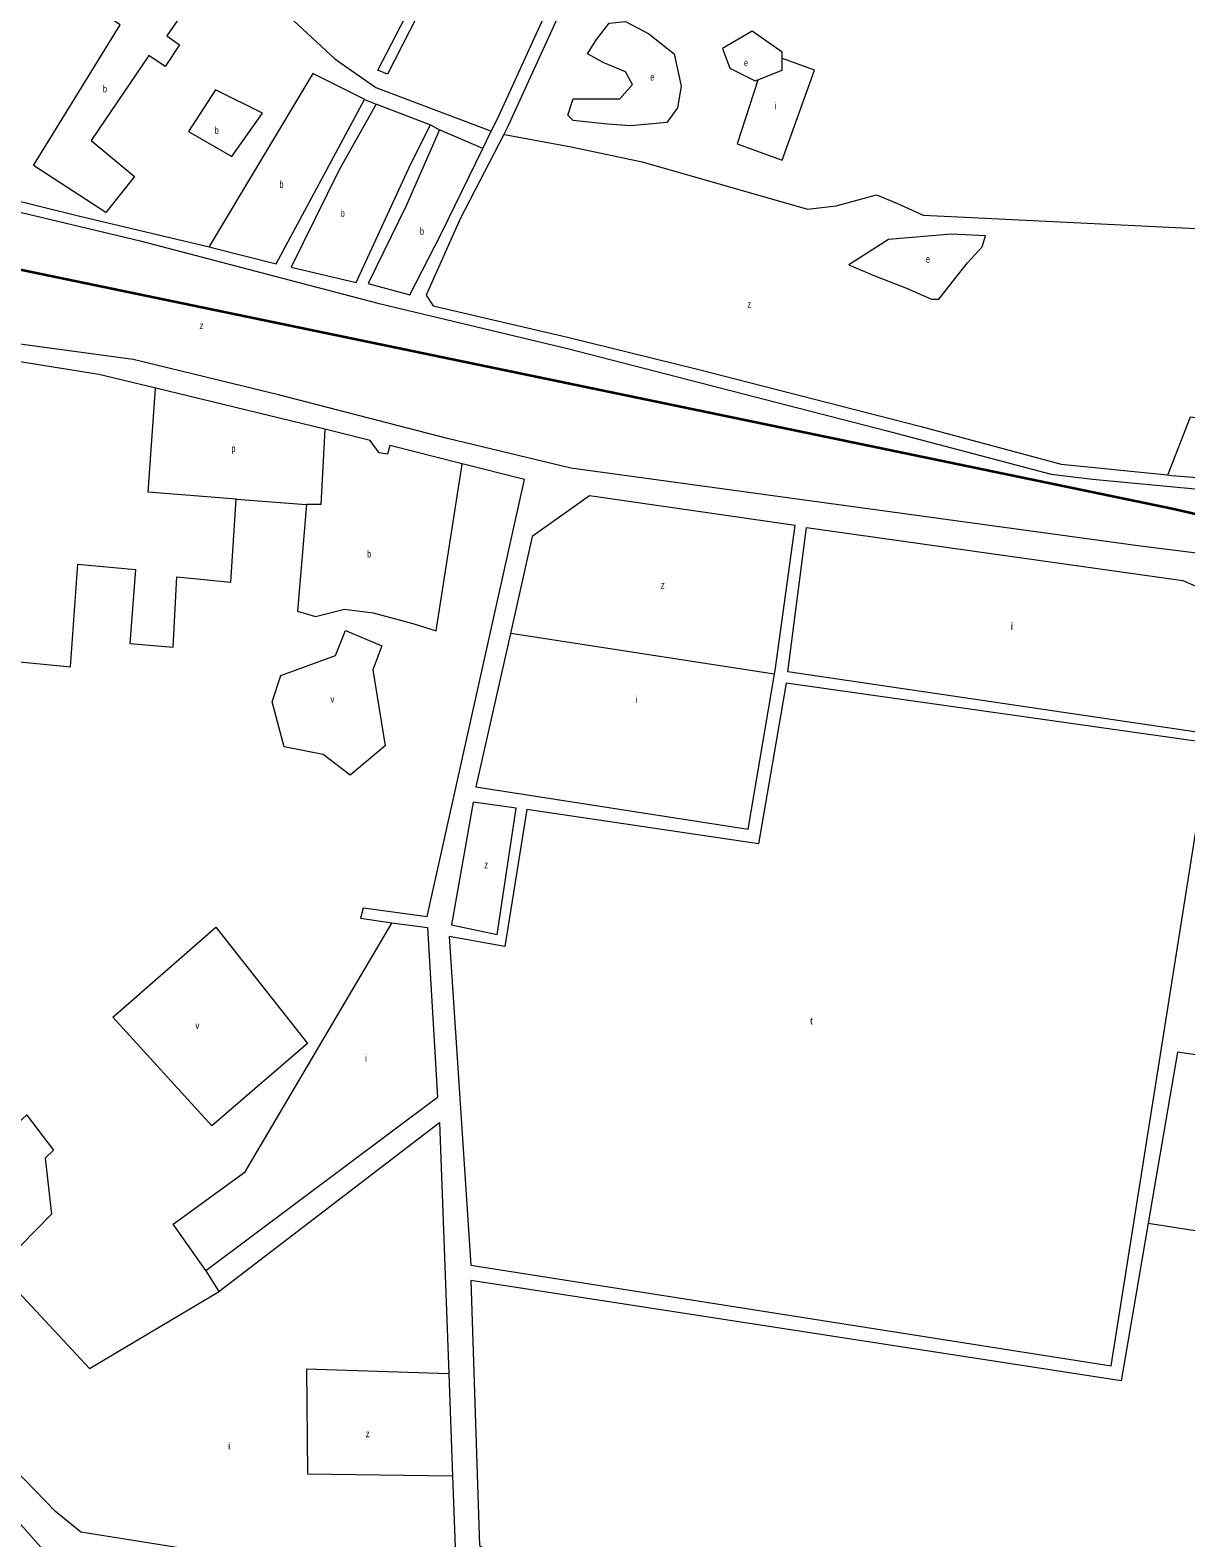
# Model space of a CAD drawing. Extents: x 639657 to 671642, y 222838 to 252123.
# Drawn here: x 659240 to 660865, y 236660 to 238779 of the extents above; entities that cross this region are included whole.
import ezdxf

# ---------------------------------------------------------------- set-up
doc = ezdxf.new("R2010")
doc.units = 0
doc.header["$LTSCALE"] = 4
for name, color, linetype, lineweight in [('1', 7, 'Continuous', 13), ('15', 7, 'Continuous', 13), ('21', 7, 'Continuous', 13), ('57', 7, 'Continuous', 35)]:
    doc.layers.add(name, color=color, linetype=linetype, lineweight=lineweight)
doc.layers.add('7', color=7, linetype='Continuous')

msp = doc.modelspace()

# ---------------------------------------------------------------- linework, layer by layer
at = {"layer": '1'}
msp.add_line((659803.14, 238645.39), (659815.67, 238638.72), dxfattribs=at)
for points in [[(659888.616, 238636.75), (659897.14, 238654.22), (659986.14, 238849.4), (659855.89, 238899.78), (659832.17, 238881.46), (659795.03, 238819.28), (659742.71, 238716.77), (659729.237, 238722.592), (659774.33, 238809.1), (659810.1, 238883.06), (659816.12, 238899.87), (659525.34, 239117.78), (659493.11, 239053.03), (659462.77, 238989.4), (659442.79, 239001.71), (659508.74, 239137.25), (659462.89, 239180.97), (659390.39, 239248.07), (659071.11, 239366.11)], [(660003.111, 238858.063), (660008.86, 238855.68), (659910.94, 238641.52), (659906.134, 238632.219)], [(658860.244, 238501.589), (658871.57, 238530.35), (658900.66, 238656.27), (658910.73, 238683.38), (658957.01, 238637.79), (659020.86, 238577.05), (659037.75, 238567.79), (659395.07, 238482.65), (659729.35, 238394.78), (659995.65, 238331.13), (660443.05, 238216.19), (660675.62, 238154.61), (660733.87, 238147.64), (661057.02, 238117.22), (661125.8, 238108.27), (661132.67, 238082.42), (661097.25, 238065.67), (661056.14, 238051.45), (661010.55, 238038.85), (660961.71, 238033.56), (660800.99, 238053.45)], [(659491.859, 238474.143), (659497.41, 238472.83), (659586.1, 238450.32), (659710.36, 238681.23), (659726.65, 238674.65)], [(659726.65, 238674.65), (659674.66, 238582.23), (659607.17, 238445.47), (659698.52, 238424.1), (659775.49, 238590.97), (659803.14, 238645.39)], [(659815.67, 238638.72), (659768.91, 238531.7), (659715.76, 238422.38), (659774.19, 238406.64), (659818.14, 238492.32), (659876.757, 238612.447), (659888.616, 238636.75)], [(659906.134, 238632.219), (659844.79, 238513.49), (659797.3, 238406.14), (659806.81, 238391.33), (659995.65, 238347.14), (660176.7, 238302.65), (660491.09, 238222.26), (660689.68, 238168.95), (660839.273, 238153.525)], [(659025.021, 238599.015), (659039.45, 238585.57), (659060.63, 238576.96), (659160.03, 238555.79), (659204.4, 238543.46), (659310.38, 238517.08), (659491.859, 238474.143)], [(660839.273, 238153.525), (660844.56, 238152.98), (660905.31, 238148.25), (660932.563, 238226.729), (661025.062, 238493.1)], [(660800.99, 238053.45), (660000.64, 238163.12), (659827.06, 238204.84), (659589.63, 238266.1), (659385.27, 238315.83), (659104.35, 238353.98), (658893.324, 238387.062)], [(659416.867, 238275.517), (659337.16, 238294.9), (659001.61, 238348.4), (658969.88, 238327.74), (658958.31, 238231.27), (659019.82, 238220.97), (659018.04, 238205.88), (658796.36, 238239.63), (658736.9, 237842.7), (658740.71, 237819.15), (658752, 237797.4), (658848.994, 237676.039), (658957.876, 237659.568), (658954.078, 237641.83)], [(659847.711, 238169.311), (659745.87, 238194.84), (659742.95, 238182.95), (659731.08, 238184.81), (659718.29, 238202.22), (659654.443, 238217.746), (659416.867, 238275.517)], [(659708.813, 237545.346), (659798.556, 237532.873), (659935.12, 238147.4), (659847.711, 238169.311)], [(660287.77, 237878.8), (660315.792, 238082.46), (660026.6, 238124.04), (659946.14, 238067.08), (659915.547, 237930.972)], [(659915.547, 237930.972), (659867.04, 237715.16), (660249.78, 237656.01), (660286.884, 237873.602), (660287.77, 237878.8)], [(659708.813, 237545.346), (659708.672, 237544.846), (659704.637, 237530.571), (659749.037, 237524.374)], [(659749.037, 237524.374), (659798.79, 237517.43), (659813.06, 237278.97), (659487.58, 237035.34), (659505.8, 237006.15)], [(661997.842, 237171.469), (660853, 237342.66), (660811.956, 237101.925), (660774.19, 236880.42)], [(659834.184, 236747.301), (659840.23, 236583.39), (659311.84, 236668), (659276.19, 236697.2), (658971.19, 237011.41), (659235.52, 237254.49)], [(659505.8, 237006.15), (659815.88, 237243.62), (659828.911, 236890.27), (659834.184, 236747.301)], [(660774.19, 236880.42), (659859.82, 237021.45), (659871.86, 236649.05), (659900.4, 236632.57), (659924.98, 236600.02), (659933.76, 236557.48), (659913.29, 236508.93), (659877.87, 236486.02), (659895.46, 236195.1), (660868.64, 235365.72), (661190.7, 235886.52), (661836.126, 236944.447)]]:
    msp.add_lwpolyline(points, dxfattribs=at)
for points in [[(660305.66, 237877.11), (660331.72, 238079.5), (660860.89, 238005.43), (660931.09, 237974.99), (660902.21, 237801.93), (660880.23, 237792.27)], [(660264.05, 237635.36), (659938.4, 237683.38), (659907.46, 237490.89), (659829.2, 237505.06), (659859.74, 237043.02), (660759.93, 236901.73), (660898.73, 237776.52), (660303.08, 237861.11)], [(659863.15, 237693.95), (659832.55, 237521.26), (659896.83, 237507.82), (659923.54, 237685.24)], [(659150.84, 236467.89), (659071.828, 236552.237), (659111.076, 236672.599), (659146.526, 236768.889), (659305.74, 236589.95)]]:
    msp.add_lwpolyline(points, close=True, dxfattribs=at)
at = {"layer": '15'}
for points in [[(658899.167, 239373.759), (658900.91, 239371.759), (658943.48, 239322.9), (659421.68, 239001.67), (659566.39, 238833.28), (659668.75, 238738.34), (659726.44, 238698.08)], [(659726.44, 238698.08), (659887.59, 238637.138), (659888.616, 238636.75)], [(659906.134, 238632.219), (659907.13, 238632.033), (660000.88, 238614.48)], [(660000.88, 238614.48), (660100.54, 238593.5), (660333.06, 238527.03), (660373.39, 238531.67), (660430.32, 238547.2), (660459.48, 238535.06), (660495.68, 238518.67), (660534.98, 238516.84), (661022.82, 238492.82)]]:
    msp.add_lwpolyline(points, dxfattribs=at)
for points in [[(659580.83, 237834.64), (659592.97, 237871.62), (659669.53, 237899.98), (659683.81, 237934.78), (659734.68, 237913.38), (659722.02, 237879.64), (659739.37, 237773.08), (659690.1, 237731.59), (659652.2, 237760.94), (659597.48, 237771.62)], [(659501.23, 237518.26), (659630.41, 237354.84), (659495.58, 237238.86), (659356.64, 237391.61)]]:
    msp.add_lwpolyline(points, close=True, dxfattribs=at)
at = {"layer": '21'}
msp.add_line((660811.956, 237101.925), (661836.126, 236944.447), dxfattribs=at)
for points in [[(659245.28, 238588.259), (659366.823, 238785.906), (659321.244, 238816.314), (659351.63, 238859.391), (659404.805, 238821.381), (659419.998, 238841.653), (659460.513, 238811.246), (659432.659, 238770.703), (659450.384, 238758.033), (659430.127, 238727.626), (659407.338, 238742.829), (659326.309, 238623.734), (659387.08, 238573.055), (659346.566, 238522.376)], [(660446.789, 238484.368), (660391.081, 238448.893), (660426.531, 238433.689), (660472.11, 238415.951), (660507.56, 238400.748), (660517.689, 238400.748), (660558.203, 238451.426), (660578.461, 238474.232), (660583.525, 238489.436), (660535.414, 238491.97)]]:
    msp.add_lwpolyline(points, close=True, dxfattribs=at)
for points in [[(660023.919, 238745.364), (660036.58, 238765.635), (660054.305, 238788.441), (660077.094, 238790.975), (660110.012, 238773.237), (660145.462, 238745.364), (660155.591, 238699.753), (660150.527, 238669.346), (660135.334, 238649.074), (660084.691, 238644.006), (660051.773, 238646.54), (660003.662, 238651.608), (659996.065, 238659.21), (660003.662, 238682.015), (660028.983, 238682.015), (660044.176, 238682.015)], [(660255.21, 238777.121), (660213.83, 238752.966), (660223.959, 238725.092), (660259.409, 238707.355), (660263.334, 238708.926)], [(660297.392, 238738.848), (660297.392, 238747.898), (660255.21, 238777.121)], [(660044.176, 238682.015), (660069.498, 238682.015), (660087.223, 238702.287), (660077.094, 238720.024), (660046.708, 238732.694), (660023.919, 238745.364)], [(660263.334, 238708.926), (660263.172, 238708.426), (660234.088, 238618.667), (660297.392, 238595.861), (660342.97, 238722.558), (660297.892, 238738.669), (660297.392, 238738.848)], [(660263.334, 238708.926), (660297.392, 238722.558), (660297.392, 238738.848)], [(659710.36, 238681.23), (659709.86, 238681.48), (659637.763, 238717.49), (659492.159, 238474.643), (659491.859, 238474.143)], [(659501.027, 238694.684), (659463.045, 238636.404), (659523.817, 238600.928)], [(659523.817, 238600.928), (659566.863, 238661.743), (659501.027, 238694.684)], [(659726.65, 238674.65), (659727.15, 238674.459), (659803.14, 238645.39)], [(659815.67, 238638.72), (659816.17, 238638.505), (659876.257, 238612.662), (659876.757, 238612.447)], [(659530.143, 238119.478), (659406.067, 238129.614), (659416.83, 238275.017), (659416.867, 238275.517)], [(660932.563, 238226.729), (660932.063, 238226.794), (660870.924, 238234.775), (660839.468, 238154.025), (660839.273, 238153.525)], [(659654.443, 238217.746), (659654.418, 238217.246), (659649.154, 238111.876), (659628.896, 238111.876)], [(659628.896, 238111.876), (659616.236, 237962.374), (659641.557, 237954.772), (659682.072, 237964.907), (659722.586, 237959.84), (659778.293, 237944.636), (659811.211, 237934.5), (659847.633, 238168.811), (659847.711, 238169.311)], [(658740.284, 237261.081), (658740.784, 237261.552), (659049.034, 237551.875), (659011.052, 237594.952), (659092.08, 237676.038), (659099.677, 237795.133), (659005.987, 237805.269), (659016.116, 237911.695), (659297.185, 237883.821), (659307.313, 238028.256), (659388.342, 238020.654), (659380.746, 237916.763), (659441.517, 237911.695), (659446.582, 238010.518), (659522.546, 238002.917), (659530.143, 238119.478)], [(659530.143, 238119.478), (659530.643, 238119.44), (659628.396, 238111.914), (659628.896, 238111.876)], [(660286.884, 237873.602), (660286.384, 237873.679), (659916.047, 237930.895), (659915.547, 237930.972)], [(659487.58, 237035.34), (659487.228, 237035.84), (659441.522, 237100.836), (659542.808, 237174.32), (659748.742, 237523.874), (659749.037, 237524.374)], [(659235.52, 237254.49), (659235.898, 237253.99), (659273.134, 237204.728), (659261.739, 237193.325), (659270.601, 237114.773), (659204.766, 237047.623), (659200.967, 237051.424), (659170.582, 237018.483), (659195.903, 236993.144), (659217.426, 237012.148), (659323.777, 236898.121), (659505.3, 237005.853), (659505.8, 237006.15)], [(659828.911, 236890.27), (659828.412, 236890.286), (659628.901, 236896.854), (659630.167, 236749.885), (659833.685, 236747.307), (659834.184, 236747.301)]]:
    msp.add_lwpolyline(points, dxfattribs=at)
at = {"layer": '57'}
for points in [[(654002.119, 239034.206), (654070.566, 238864.887), (654144.193, 238697.237), (654202.587, 238585.471), (654273.675, 238478.785), (654332.069, 238397.5), (654423.469, 238313.675), (654563.107, 238227.31), (654677.356, 238184.128), (654752.252, 238182.858), (655194.015, 238248.902), (655762.722, 238406.391), (656798.58, 238678.186), (656935.679, 238718.829), (657164.177, 238739.15), (657282.235, 238750.582), (657411.717, 238748.041), (657640.216, 238725.18), (658021.046, 238692.158), (658135.295, 238681.998), (658828.406, 238524.508), (660845.547, 238106.667)], [(660845.547, 238106.667), (660890.706, 238096.358)]]:
    msp.add_lwpolyline(points, dxfattribs=at)

# ---------------------------------------------------------------- texts
at = {"layer": '7'}
for s, width, p in [('e', 0.75, (660243.773, 238728.036)), ('e', 0.75, (660112.101, 238707.764)), ('b', 0.75, (659342.655, 238691.225)), ('b', 0.75, (659499.648, 238632.945)), ('b', 0.75, (659590.805, 238556.926)), ('b', 0.75, (659676.899, 238516.383)), ('b', 0.75, (659788.313, 238491.044)), ('e', 0.75, (660499.521, 238451.836)), ('z', 0.8, (660248.653, 238388.617)), ('z', 0.8, (659478.487, 238358.47)), ('p', 0.75, (659523.305, 238185.814)), ('b', 0.75, (659714.02, 238037.582)), ('z', 0.8, (660126.949, 237993.917)), ('v', 0.85, (659662.574, 237833.596)), ('z', 0.8, (659878.75, 237600.885)), ('v', 0.85, (659472.662, 237374.953)), ('z', 0.8, (659712.233, 236801.408))]:
    msp.add_text(s, height=10, dxfattribs=dict(at, width=width)).set_placement(p)
for s, p in [('i', (660286.821, 238667.222)), ('i', (660618.896, 237935.885)), ('i', (660091.499, 237833.011)), ('t', (660336.707, 237381.42)), ('i', (659711.042, 237329.01)), ('i', (659518.598, 236784.213))]:
    msp.add_text(s, height=10, dxfattribs=at).set_placement(p)

doc.saveas('drawing.dxf')
